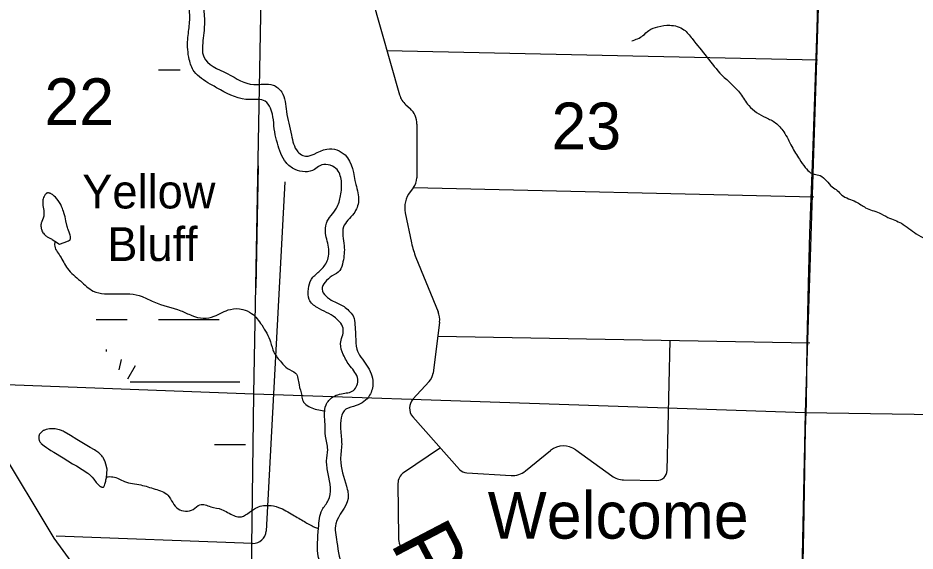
# Model space of a CAD drawing. Extents: x 1219626 to 1426462, y 456797 to 752399.
# Drawn here: x 1362138 to 1370759, y 666335 to 671461 of the extents above; entities that cross this region are included whole.
import ezdxf

# ---------------------------------------------------------------- set-up
doc = ezdxf.new("R2010")
doc.units = 0
for name, color, linetype in [('County Routes Highway Center Lines', 7, 'Continuous'), ('Culture Text', 7, 'Continuous'), ('Geographic Features Text', 7, 'Continuous'), ('Lakes and Ponds', 7, 'Continuous'), ('Local Roads Improved', 7, 'Continuous'), ('Masks', 7, 'Continuous'), ('Narrow River Creek and Branch and Slough', 7, 'Continuous'), ('Narrow River Creek and Branch and Slough Text', 7, 'Continuous'), ('Section Lines', 7, 'Continuous'), ('Section Numbers', 7, 'Continuous'), ('Swamps', 7, 'Continuous'), ('Uninventoried Roads and Features', 7, 'Continuous')]:
    doc.layers.add(name, color=color, linetype=linetype)

msp = doc.modelspace()

# ---------------------------------------------------------------- linework, layer by layer
at = {"layer": 'County Routes Highway Center Lines'}
msp.add_lwpolyline([(1369677.6, 665934.9), (1369689.2, 666529.6), (1369700.9, 667108.9), (1369707.7, 667509.6), (1369714.5, 667753.1), (1369723.2, 668344), (1369735.8, 668908.7), (1369749.4, 669388.9), (1369755.2, 669562.6), (1369777.5, 670136), (1369796, 670703.6), (1369817.3, 671360.5), (1369835.8, 671968.8)], dxfattribs=at)
at = {"layer": 'Lakes and Ponds'}
msp.add_line((1365359.5, 668598.2), (1365369.8, 668572.4), dxfattribs=at)
for points in [[(1362537.3, 669285.4), (1362580.9, 669301.2), (1362624.5, 669317.1), (1362628.3, 669318.7), (1362631.5, 669320.7), (1362634.2, 669322.8), (1362636.4, 669325.2), (1362638.2, 669327.7), (1362639.6, 669330.4), (1362641.6, 669336.1), (1362642.5, 669342), (1362642.6, 669348), (1362642.2, 669354), (1362641.4, 669359.9), (1362638.8, 669371.6), (1362635.7, 669382.2), (1362629.1, 669401.5), (1362623.7, 669415.9), (1362619.8, 669426.5), (1362617, 669434.3), (1362613.4, 669445.4), (1362610.6, 669455.7), (1362599.2, 669508.6), (1362590.4, 669548.1), (1362582.8, 669577.5), (1362576.2, 669599.6), (1362570.6, 669616.1), (1362565.9, 669628.5), (1362558.1, 669647), (1362549.2, 669665.6), (1362543.4, 669676.2), (1362537.2, 669686.4), (1362530.8, 669696.2), (1362524.3, 669705.3), (1362511, 669722.1), (1362498.7, 669736), (1362487.4, 669747.1), (1362477.3, 669755.9), (1362468.5, 669762.7), (1362460.9, 669767.7), (1362454.2, 669771.5), (1362448.5, 669774.2), (1362443.5, 669776.1), (1362439.3, 669777.4), (1362432.1, 669778.6), (1362426.9, 669778.8), (1362423.1, 669778.4), (1362417.7, 669777), (1362412.6, 669774.5), (1362407.6, 669770.8), (1362403.4, 669766.5), (1362399.8, 669762.2), (1362396.8, 669757.9), (1362391.9, 669749.8), (1362388.6, 669743.2), (1362384.2, 669733.1), (1362380.9, 669723), (1362378.5, 669712.9), (1362377.1, 669703.3), (1362376.4, 669694.3), (1362376.3, 669685.9), (1362377, 669670), (1362378.4, 669656.1), (1362385.6, 669607.8), (1362386.9, 669595.8), (1362387.6, 669586.9), (1362387.8, 669573.7), (1362386.8, 669560.6), (1362385.9, 669555), (1362383.2, 669544.5), (1362380, 669535.4), (1362366.8, 669503.4), (1362363.9, 669495.4), (1362362.1, 669489.5), (1362360, 669480.5), (1362359.1, 669471.5), (1362359.2, 669458.9), (1362360.2, 669447.7), (1362361.9, 669437.8), (1362363.9, 669429.1), (1362366.2, 669421.7), (1362368.5, 669415.2), (1362373.6, 669404.2), (1362378.3, 669396.2), (1362382.2, 669390.4), (1362389, 669382.2), (1362396.7, 669374.5), (1362405.6, 669367.3), (1362413.4, 669361.8), (1362420.2, 669357.5), (1362432.3, 669350.7), (1362450.3, 669341.3), (1362459.2, 669336.4), (1362468, 669330.9), (1362502.7, 669308.2), (1362537.3, 669285.4)], [(1362995.6, 667121.3), (1362983.7, 667170.5), (1362976.5, 667191.8), (1362970.2, 667207.5), (1362964.7, 667218.8), (1362960.1, 667227.1), (1362956.3, 667233.2), (1362950, 667242.1), (1362942.9, 667250.6), (1362936.8, 667257.1), (1362924.9, 667268.6), (1362914.1, 667277.9), (1362904.4, 667285.5), (1362886.9, 667298), (1362873.4, 667306.8), (1362832, 667331.8), (1362768.6, 667369.4), (1362705.3, 667407), (1362643.9, 667444.6), (1362582.5, 667482.3), (1362573, 667487.6), (1362563.8, 667492), (1362554.9, 667495.7), (1362546.3, 667498.7), (1362538.2, 667501.2), (1362522.5, 667505.1), (1362508.5, 667507.6), (1362496.2, 667509.1), (1362485.3, 667509.9), (1362466.2, 667510.3), (1362451.9, 667509.7), (1362441.3, 667508.9), (1362425.6, 667506.9), (1362410.2, 667504.1), (1362401.4, 667501.7), (1362393.8, 667498.8), (1362387.4, 667495.7), (1362381.9, 667492.6), (1362372.7, 667486.4), (1362366.2, 667481.1), (1362357.1, 667472.2), (1362348.9, 667462.5), (1362345.5, 667457.4), (1362342.9, 667452.2), (1362341, 667447), (1362339.6, 667442), (1362338.7, 667437.2), (1362338, 667427.8), (1362338.4, 667419.4), (1362339.4, 667412.1), (1362340.8, 667405.8), (1362342.4, 667400.4), (1362346.1, 667391.4), (1362349.5, 667385.1), (1362352.4, 667380.6), (1362357.2, 667374.6), (1362362.7, 667369.4), (1362391.5, 667346.5), (1362413.4, 667330), (1362430, 667318), (1362455.5, 667300.7), (1362481.5, 667284.3), (1362572.7, 667229.8), (1362663.7, 667175.3), (1362700.1, 667153), (1362754.4, 667118.8), (1362808.3, 667084.3), (1362816.3, 667078.6), (1362823.5, 667072.9), (1362830, 667067.1), (1362841.4, 667055.6), (1362850.8, 667044.8), (1362866.5, 667025), (1362889.8, 666995), (1362902.1, 666980.7), (1362908.5, 666973.9), (1362915.2, 666967.4), (1362920.4, 666963), (1362925.8, 666959), (1362931, 666955.7), (1362935.7, 666953), (1362939.8, 666951), (1362943.4, 666949.6), (1362946.5, 666948.7), (1362951.6, 666947.9), (1362955, 666948), (1362957.4, 666948.6), (1362960.4, 666950.5), (1362961.7, 666951.9), (1362962.7, 666953.6), (1362968.7, 666966.2), (1362973.1, 666977.6), (1362976.4, 666987.6), (1362981.2, 667005.6), (1362984.1, 667019.2), (1362987.5, 667039.8), (1362995.6, 667121.3)]]:
    msp.add_lwpolyline(points, dxfattribs=at)
for points in [[(1359190.2, 680632.9), (1359221.2, 680579), (1359413.4, 680412.9), (1359501.7, 680292.5), (1359557.9, 680164), (1359582, 680011.5), (1359517.8, 679834.8), (1359391.6, 679721.4), (1359329.6, 679716.2), (1359185, 679747.2), (1358988.8, 679762.7), (1358811.6, 679722.4), (1358653.1, 679612.9), (1358596.3, 679525), (1358539.5, 679370), (1358580.8, 679199.5), (1358632.5, 679070.4), (1358684.1, 679003.2), (1358803.6, 678893), (1358795.5, 678748.5), (1358691.2, 678604), (1358591.2, 678522.7), (1358560.2, 678418), (1358544.7, 678304.4), (1358539.5, 678242.4), (1358493.1, 678066.7), (1358522.7, 677977.7), (1358586.9, 677857.3), (1358594.9, 677752.9), (1358627, 677648.5), (1358725.4, 677529.4), (1358811.6, 677487.9), (1358932, 677455.8), (1359068.4, 677455.8), (1359252.1, 677400.2), (1359407.1, 677312.4), (1359551.6, 677193.5), (1359782.6, 676974.1), (1360011.2, 676692.4), (1360217.5, 676409.9), (1360522.5, 676104.8), (1360851.5, 675783.6), (1361035.2, 675594.7), (1361438, 675266.4), (1361613.6, 674982.2), (1361706.5, 674734.2), (1361696.2, 674382.9), (1361856.3, 674124.6), (1361974.9, 674025.2), (1362171.3, 673861.1), (1362393.3, 673592.4), (1362450.1, 673421.9), (1362697.1, 673278.5), (1362796.1, 673210.1), (1362935.5, 673060.2), (1363049.1, 672936.2), (1363247.4, 672780.3), (1363371.4, 672738.9), (1363379.2, 672628.2), (1363407.5, 672485.8), (1363347.1, 672282.9), (1363335.2, 672211.9), (1363546.9, 672149.9), (1363724.3, 672105.3), (1363851.6, 671886.4), (1363898.1, 671695.2), (1363929.1, 671364.6), (1363918.7, 671266.4), (1363923.9, 671085.6), (1364149.6, 670925), (1364404.2, 670819.9), (1364590.1, 670814.8), (1364672.7, 670747.6), (1364719.2, 670561.6), (1364765.6, 670334.3), (1364827.6, 670174.1), (1364874.1, 670137.9), (1365106.4, 670199.9), (1365282, 670143.1), (1365385.3, 669858.9), (1365411.1, 669703.9), (1365364.6, 669579.9), (1365266.5, 669450.8), (1365273.1, 669271), (1365261.4, 669114.9), (1365230.4, 669032.2), (1365158.1, 668980.6), (1365060, 668851.4), (1365168.4, 668737.7), (1365271.7, 668686.1), (1365359.5, 668598.2)], [(1367398.8, 663743.6), (1367334.6, 663904.2), (1367278.4, 664008.5), (1367174.1, 664088.8), (1367085.8, 664137), (1367069.8, 664225.3), (1367117.9, 664265.5), (1367206.2, 664305.6), (1367246.3, 664385.9), (1367230.3, 664434.1), (1367134, 664442.1), (1367085.8, 664361.8), (1367013.6, 664297.6), (1366933.4, 664265.5), (1366805, 664281.5), (1366748.8, 664305.6), (1366684.6, 664305.6), (1366602.8, 664234.5), (1366482.4, 664226.5), (1366249.7, 664290.7), (1366065.1, 664403.2), (1366041, 664571.8), (1365992.9, 664700.2), (1365880.5, 664740.4), (1365720, 664756.4), (1365623.7, 664828.7), (1365583.6, 664989.3), (1365641.4, 665154.8), (1365760.2, 665262.3), (1365840.4, 665326.5), (1365880.5, 665414.8), (1365832.4, 665511.2), (1365720, 665583.4), (1365677.6, 665657.3), (1365682.7, 665864), (1365623.7, 665920.6), (1365465.8, 665962.2), (1365171.5, 666065.5), (1365088.9, 666132.7), (1365026.9, 666272.2), (1365026.9, 666556.3), (1365062, 666731.6), (1365119.9, 666819.9), (1365119.9, 667078.2), (1365104.4, 667202.2), (1365114.7, 667310.7), (1365094.1, 667439.9), (1365088.9, 667553.5), (1365099.2, 667739.5), (1365126.2, 667783.4), (1365246.6, 667847.6), (1365362.6, 667879), (1365403.9, 667987.5), (1365331.6, 668111.5), (1365264.5, 668225.2), (1365238.6, 668329.4), (1365264.5, 668462.9), (1365189.1, 668577.6), (1365013.5, 668675.7), (1364936, 668753.2), (1364930.9, 668856.6), (1364957.7, 668947.6), (1365029.9, 669020.7), (1365102.1, 669109), (1365126.2, 669237.5), (1365094.1, 669390), (1365102.1, 669486.4), (1365198.4, 669630.9), (1365238.6, 669751.3), (1365245.9, 669895.1), (1365194.2, 670013.9), (1365039.3, 670039.8), (1364987.7, 670003.6), (1364801.8, 670003.6), (1364714, 670070.8), (1364631.4, 670256.8), (1364605.5, 670365.3), (1364564.2, 670592.6), (1364512.6, 670659.8), (1364368, 670675.3), (1364084, 670768.3), (1363985.9, 670825.1), (1363831, 670946.1), (1363784.5, 671059.7), (1363770, 671252.8), (1363786.1, 671405.3), (1363784.5, 671545.4), (1363738, 671741.7), (1363676, 671938.1), (1363608.9, 671984.6), (1363448.8, 672025.9)], [(1365369.8, 668572.4), (1365383.2, 668400.9), (1365393.6, 668276.9), (1365488.6, 668122.9), (1365548.5, 667951.4), (1365517.5, 667832.5), (1365388.4, 667734.4), (1365290.3, 667698.2), (1365238.6, 667507), (1365249, 667362.4), (1365238.6, 667217.7), (1365295.4, 666959.4), (1365310.9, 666840.5), (1365192.2, 666597.7), (1365202.5, 666422), (1365280, 666179.2), (1365429.7, 666117.2), (1365538.1, 666091.3), (1365754.5, 666041.2), (1365817, 665967.3), (1365827.3, 665924.6), (1365822.2, 665780), (1365868.6, 665718), (1365987.4, 665511.3), (1365982.2, 665268.5), (1365853.1, 665175.5), (1365786, 665118.6), (1365756.1, 664993.6), (1365765.4, 664917.1), (1365971.9, 664875.8), (1366095.8, 664782.8), (1366224.9, 664457.3), (1366358, 664391.4), (1366539.9, 664369.4), (1366606.8, 664431.6), (1366679, 664479.7), (1366783.3, 664463.7), (1366863.6, 664431.6), (1366953, 664452.1), (1367092.5, 664591.6), (1367176.5, 664624.3), (1367321, 664544), (1367377.1, 664439.6), (1367401.2, 664311.1), (1367353.1, 664246.9), (1367272.8, 664198.7), (1367304.9, 664150.5), (1367377.1, 664110.4), (1367449.4, 663998), (1367473.4, 663909.7), (1367529.6, 663829.4), (1367552.1, 663919.9), (1367545.7, 664006), (1367572.7, 664105.9), (1367650.2, 664162.8), (1367794.4, 664126.4), (1367898.7, 664022.1), (1367922.8, 663885.6), (1367965.2, 663795.9), (1368115.4, 663725), (1368192.4, 663661.6), (1368308, 663700.9), (1368372.2, 663668.8), (1368429.9, 663573.8), (1368543.5, 663537.6), (1368629, 663604.6), (1368760.4, 663563.4), (1368879.2, 663454.9), (1368952.5, 663443.6), (1369277.8, 663453.9), (1369412.1, 663479.7), (1369582.5, 663453.9), (1369665.1, 663355.7), (1369778.7, 663123.2), (1369871.7, 663030.2), (1369969.8, 662921.7), (1370057.6, 662740.9), (1370181.5, 662678.9), (1370248.6, 662544.6), (1370269.3, 662415.4), (1370351.9, 662306.9), (1370405.7, 662156.1), (1370382.9, 661950.4), (1370419, 661883.2), (1370574.2, 661875.1), (1370686.5, 661883.1), (1370899.3, 661852.2), (1371071.7, 661834.9), (1371256.3, 661770.7), (1371328.5, 661610.1), (1371358.9, 661418.2)]]:
    msp.add_spline(points, degree=3, dxfattribs=at)
at = {"layer": 'Local Roads Improved'}
for p, q in [((1365449.3, 671972.1), (1365805.8, 670720.6)), ((1365684, 671148.2), (1369822.2, 671058.2)), ((1365864.8, 670626.4), (1365906.1, 670589.5)), ((1365972.7, 670439.7), (1365970.8, 669921.8)), ((1365939.3, 669830.4), (1365907.8, 669789.9)), ((1365938.4, 669829.3), (1369786.2, 669741.3)), ((1365860.4, 669585.7), (1365920.3, 669297.2)), ((1365963.2, 669156.9), (1366176, 668636.6)), ((1366189.3, 668535.7), (1366127.3, 668046.4)), ((1366172.2, 668400.7), (1369747.7, 668335.7)), ((1368377.5, 667111.2), (1368406, 668360)), ((1366089.1, 667963.9), (1365933.4, 667794)), ((1365932.1, 667626.7), (1366381.8, 667119.6)), ((1367014.5, 667105.8), (1367255.8, 667301.4)), ((1367498.7, 667308.3), (1367845.5, 667058.2)), ((1366450.8, 667086.1), (1366877, 667061.5)), ((1367958.1, 667020.5), (1368275.3, 667013.5))]:
    msp.add_line(p, q, dxfattribs=at)
msp.add_lwpolyline([(1365589.6, 661569.1), (1365266.6, 662225.8), (1365044.7, 662648.2), (1364915.1, 662878.9), (1364835.3, 663017.4), (1364712.8, 663177.1), (1364560.2, 663336.8), (1364379.1, 663555.2), (1363891, 664110.7), (1363706.4, 664343.2), (1363596.4, 664538.4), (1363518.3, 664705.3), (1363436.7, 664934.2), (1363362.1, 665149), (1363300, 665269.7), (1363168.7, 665454.3), (1362939.7, 665805.7), (1362684.1, 666187.3), (1362485.3, 666460.6), (1361949.3, 667349.8)], dxfattribs=at)
for centre, radius, start, end in [((1365998.1, 670775.4), 200, 195.90061, 228.1889), ((1365772.7, 670440.4), 200, 359.7907, 48.1889), ((1365820.8, 669922.4), 150, 322.15543, 359.7907), ((1366105.2, 669636.5), 250, 142.15544, 191.72285), ((1366703.6, 669459.8), 800, 191.72284, 202.24686), ((1365990.9, 668560.8), 200, 352.77651, 22.24686), ((1365978.5, 668065.3), 150, 317.51055, 352.77651), ((1366025.6, 667709.6), 125, 137.51055, 221.56509), ((1367381.7, 667146), 200, 54.21255, 129.02812), ((1366456.6, 667185.9), 100, 221.56509, 266.70322), ((1368277.5, 667113.5), 100, 268.73248, 358.69257), ((1366888.5, 667261.2), 200, 266.70322, 309.02812), ((1367962.5, 667220.5), 200, 234.21255, 268.73248)]:
    msp.add_arc(centre, radius, start, end, dxfattribs=at)
at = {"layer": 'Masks'}
msp.add_line((1364446.1, 670038.8), (1364424.7, 668864.9), dxfattribs=at)
at = {"layer": 'Narrow River Creek and Branch and Slough'}
for points in [[(1368036.8, 671240.4), (1368144.1, 671290.5), (1368201.4, 671340.7), (1368287.3, 671376.5), (1368401.8, 671390.8), (1368537.8, 671347.8), (1368616.5, 671261.9), (1368759.6, 671082.9), (1368902.8, 670911), (1369081.7, 670732), (1369160.4, 670617.4), (1369325.1, 670502.8), (1369418.1, 670452.7), (1369496.8, 670366.8), (1369575.5, 670223.6), (1369647.1, 670101.8), (1369704.4, 670023.1), (1369754.5, 669972.9), (1369790.3, 669958.6), (1369847.5, 669944.3), (1369962, 669836.9), (1370012.1, 669801.1), (1370055.1, 669758.1), (1370191, 669693.7), (1370284.1, 669636.4), (1370412.9, 669586.3), (1370498.8, 669543.3), (1370627.6, 669486), (1370770.8, 669385.7), (1370956.8, 669292.7), (1371178.7, 669178.1), (1371314.7, 669128), (1371400.6, 669092.1), (1371529.4, 669070.7), (1371572.3, 668984.7), (1371601, 668834.4), (1371629.6, 668726.9), (1371629.6, 668626.7), (1371579.5, 668526.4), (1371522.2, 668376.1), (1371465, 668218.5), (1371436.4, 668082.5), (1371436.4, 667939.2), (1371414.9, 667817.5), (1371379.1, 667710.1), (1371336.2, 667631.3), (1371307.5, 667493.3), (1371307.5, 667335.8), (1371307.5, 667235.5), (1371243.1, 667085.2), (1371207.3, 666920.5), (1371193, 666805.9), (1371207.3, 666712.8), (1371157.2, 666605.4), (1371107.1, 666498), (1371085.7, 666447.8), (1371114.3, 666347.6), (1371171.6, 666233), (1371221.7, 666125.6), (1371264.6, 666068.3), (1371305.5, 666027.2)], [(1362495.1, 669313.2), (1362489.8, 669279), (1362542, 669174.5), (1362613.8, 669050.4), (1362737.8, 668932.9), (1362861.8, 668835), (1363090.2, 668808.8), (1363331.6, 668782.7), (1363442.6, 668730.5), (1363703.6, 668645.6), (1363808, 668599.9), (1363919, 668573.8), (1364023.4, 668593.4), (1364180, 668658.7), (1364297.5, 668658.7), (1364382.3, 668619.5), (1364480.2, 668508.5), (1364565.1, 668345.2), (1364597.7, 668247.3), (1364669.5, 668149.4), (1364728.2, 668090.6), (1364806.5, 668044.9), (1364839.2, 667933.9), (1364865.3, 667829.4), (1364878.3, 667777.2), (1364904.4, 667744.5), (1365028.4, 667692.3), (1365091.9, 667678.8)], [(1372131.5, 668456.5), (1372136.3, 668404), (1372079.1, 668318), (1372031.3, 668222.6), (1372055.2, 668122.3), (1372098.1, 668022.1), (1372131.5, 667969.5), (1372131.5, 667921.8), (1372126.8, 667878.8), (1372074.3, 667797.7), (1372069.5, 667707), (1372074.3, 667664), (1372021.8, 667606.7), (1371916.8, 667520.8), (1371859.6, 667473.1), (1371826.2, 667434.9), (1371840.5, 667358.5), (1371869.1, 667296.1), (1371873.9, 667224.5), (1371845.3, 667167.2), (1371797.6, 667100.3), (1371783.2, 667033.5), (1371764.2, 666985.8), (1371735.5, 666928.5), (1371673.5, 666880.7), (1371630.6, 666842.5), (1371597.2, 666818.7), (1371559, 666761.4), (1371544.7, 666694.5), (1371535.1, 666618.2), (1371535.1, 666565.6), (1371516, 666517.9), (1371497, 666479.7), (1371463.6, 666441.5), (1371434.9, 666408.1), (1371387.2, 666389), (1371363.4, 666346), (1371420.6, 666284), (1371468.3, 666245.8), (1371497, 666212.4), (1371477.9, 666164.6), (1371372.9, 666136), (1371325.2, 666088.3), (1371306.1, 666045.3), (1371301.3, 666002.3), (1371253.6, 665954.6), (1371229.8, 665930.7), (1371215.5, 665902.1), (1371148.7, 665820.9), (1371115.3, 665735), (1371120, 665672.9), (1371081.9, 665601.3), (1371038.9, 665553.6), (1371034.1, 665529.7), (1371086.6, 665501.1), (1371129.6, 665458.1), (1371134.3, 665410.4), (1371038.9, 665357.8), (1370948.3, 665324.4), (1370867.1, 665329.2), (1370824.2, 665310.1), (1370800.3, 665252.8), (1370786, 665200.3), (1370809.9, 665143), (1370862.4, 665076.2), (1370871.9, 665038), (1370833.7, 665004.6), (1370800.3, 664975.9), (1370752.6, 664904.3), (1370757.4, 664808.8), (1370752.6, 664732.5), (1370681.1, 664675.2), (1370633.3, 664646), (1370619, 664574.4), (1370633.3, 664488.5), (1370700.1, 664412.1), (1370738.3, 664373.9), (1370709.7, 664278.5), (1370647.7, 664178.2), (1370623.8, 664011.1), (1370600, 663820.2), (1370585.6, 663624.4), (1370576.1, 663409.6), (1370576.1, 663299.8), (1370561.8, 663204.3), (1370595.2, 663132.7), (1370662, 663104.1), (1370681.1, 663070.6), (1370619, 663008.6), (1370542.7, 662951.3), (1370499.8, 662908.3)], [(1362988.4, 667048.4), (1363051, 667048.7), (1363162, 667003), (1363318.6, 666970.3), (1363455.6, 666931.2), (1363579.6, 666872.4), (1363625.3, 666800.6), (1363677.5, 666741.8), (1363821.1, 666735.3), (1363886.3, 666781), (1363990.8, 666761.4), (1364095.2, 666735.3), (1364212.7, 666676.5), (1364264.9, 666663.4), (1364421.5, 666748.3), (1364545.5, 666774.4), (1364643.4, 666754.9), (1364780.4, 666683), (1364891.4, 666617.7), (1364989.3, 666565.5), (1365026.6, 666553.3)]]:
    msp.add_spline(points, degree=3, dxfattribs=at)
at = {"layer": 'Section Lines'}
for p, q in [((1364406.1, 667844.4), (1364503.9, 673209.8)), ((1369874.6, 672982.8), (1369701.8, 667664.6)), ((1364406.1, 667844.4), (1359347.8, 668030.8)), ((1364334.1, 662445.4), (1364406.1, 667844.4)), ((1369701.8, 667664.6), (1364406.1, 667844.4)), ((1369701.8, 667664.6), (1369589.9, 662267.6)), ((1374989.2, 667575.1), (1369701.8, 667664.6))]:
    msp.add_line(p, q, dxfattribs=at)
at = {"layer": 'Swamps'}
for points in [[(1363487.8, 670960.9), (1363695.5, 670960.9)], [(1362889.4, 668560.9), (1363187.8, 668560.9)], [(1363487.8, 668560.9), (1364072.3, 668560.9)], [(1362986.4, 668271.9), (1362986.4, 668253.3)], [(1363131.4, 668175.2), (1363107.1, 668077.8)], [(1363264.3, 668114.8), (1363190.4, 667988.1)], [(1363215.7, 667960.9), (1364087.8, 667960.9)], [(1364087.8, 667960.9), (1364269.1, 667960.9)], [(1364026.6, 667360.9), (1364087.8, 667360.9)], [(1364087.8, 667360.9), (1364323.7, 667360.9)]]:
    msp.add_lwpolyline(points, dxfattribs=at)
at = {"layer": 'Uninventoried Roads and Features'}
for p, q in [((1364704, 669883.5), (1364522.6, 666527.3)), ((1366197.7, 667327.1), (1365844.6, 667088.7)), ((1365789.5, 666983.9), (1365794.4, 666465.3)), ((1364393.2, 666409.1), (1362504.1, 666478.9))]:
    msp.add_line(p, q, dxfattribs=at)
for centre, radius, start, end in [((1365914.5, 666985.1), 125, 124.02217, 180.5328), ((1364397.8, 666534.1), 125, 267.88679, 356.90587), ((1365994.4, 666467.1), 200, 180.5328, 221.34084)]:
    msp.add_arc(centre, radius, start, end, dxfattribs=at)

# ---------------------------------------------------------------- texts
at = {"layer": 'Culture Text'}
msp.add_text('Welcome', height=450, rotation=0.00012, dxfattribs=at).set_placement((1366652.2, 666454.5))
at = {"layer": 'Geographic Features Text'}
for s, p in [('Yellow', (1362755.7, 669628.9)), ('Bluff', (1362996.3, 669123.8))]:
    msp.add_text(s, height=325, rotation=0.00012, dxfattribs=at).set_placement(p)
at = {"layer": 'Narrow River Creek and Branch and Slough Text'}
msp.add_text('P', height=600, rotation=297.60804, dxfattribs=at).set_placement((1365710.6, 666412.6))
at = {"layer": 'Section Numbers'}
for s, rotation, p in [('22', 0.00011, (1362392.2, 670429.9)), ('23', 0.00012, (1367265.2, 670197.1))]:
    msp.add_text(s, height=450, rotation=rotation, dxfattribs=at).set_placement(p)

doc.saveas('drawing.dxf')
